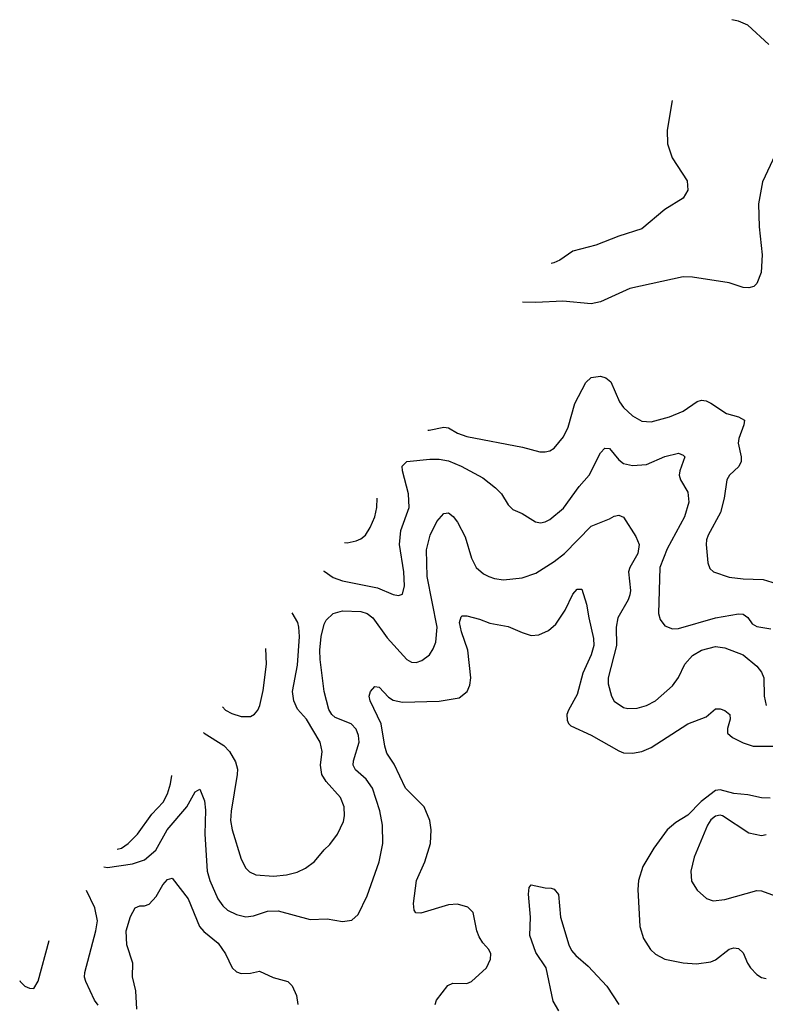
# Model space of a CAD drawing. Header units: inches. Extents: x 1934316 to 2140091, y 524953 to 667329.
# Tile 257 of 384: x 2013728 to 2016966, y 651571 to 655850. Entities that reach past the tile are written whole.
import ezdxf

# ---------------------------------------------------------------- set-up
doc = ezdxf.new("R2010")
doc.units = ezdxf.units.IN
doc.header["$MEASUREMENT"] = 0
doc.layers.add('C0615', color=7, linetype='Continuous')

msp = doc.modelspace()

# ---------------------------------------------------------------- linework, layer by layer
at = {"layer": 'C0615', "color": 5}
for points, elevation in [([(2016981.5, 655741.5), (2016890, 655825.4), (2016850, 655843), (2016821.4, 655849.9)], 360), ([(2016561.4, 655499), (2016539.5, 655370), (2016541.3, 655310), (2016562, 655250), (2016627.4, 655150), (2016630.2, 655109.8), (2016610, 655074), (2016530, 655025.4), (2016430, 654940.4), (2016330, 654909.8), (2016230, 654870.8), (2016130, 654844.7), (2016074.6, 654805.4), (2016047.3, 654792.7), (2016036.9, 654791)], 360), ([(2017010, 655262), (2016954.6, 655145.4), (2016936.4, 655050), (2016939.5, 654950), (2016952.5, 654827.5), (2016948.3, 654751.7), (2016930, 654704), (2016916, 654690), (2016895.6, 654684.4), (2016870, 654685.7), (2016810, 654705.7), (2016650, 654731.2), (2016610, 654733), (2016378.7, 654681.3), (2016250, 654623.9), (2016210, 654614.5), (2016086.5, 654626.5), (2015970, 654621.4), (2015912.3, 654622.8)], 380), ([(2015500.4, 654066.9), (2015506.6, 654066.6), (2015570, 654079.8), (2015590, 654076.6), (2015630, 654053.5), (2015670, 654039), (2015912.1, 653992), (2015987.7, 653972.3), (2016010, 653972), (2016030, 653975.8), (2016050, 653988.4), (2016090, 654037.1), (2016110, 654079.1), (2016138.6, 654181.4), (2016186.3, 654273.7), (2016210, 654294.9), (2016250, 654300.9), (2016274.2, 654294.2), (2016295.8, 654275.8), (2016333.8, 654190), (2016350, 654165.3), (2016390, 654129.1), (2016430, 654105.5), (2016470, 654102.4), (2016550, 654123.9), (2016610, 654148.2), (2016670, 654190.2), (2016690, 654196.2), (2016710, 654193.2), (2016730, 654183.8), (2016798.3, 654138.4), (2016850, 654123.8), (2016875.6, 654110), (2016873.6, 654090), (2016851.1, 654030), (2016849.3, 654010), (2016861.3, 653950), (2016860.9, 653930), (2016851.6, 653908.4), (2016810.3, 653870), (2016799.1, 653850), (2016787.8, 653770), (2016771.6, 653708.4), (2016717.8, 653610), (2016711.6, 653590), (2016709.1, 653570), (2016716.9, 653490), (2016725.3, 653465.3), (2016742, 653450), (2016810, 653428.1), (2016870, 653420.2), (2016956.7, 653416.7), (2017070, 653382)], 380), ([(2015047.5, 653455.6), (2015050, 653453.2), (2015090, 653426.5), (2015130, 653412), (2015281.7, 653381.7), (2015350, 653351.8), (2015372.9, 653347.1), (2015390, 653354), (2015399.3, 653390), (2015397, 653450), (2015377.2, 653570), (2015383.9, 653630), (2015419.1, 653730), (2015416.6, 653790), (2015390.9, 653889.1), (2015389.8, 653910), (2015409.5, 653930), (2015510, 653940.5), (2015550, 653940.2), (2015590, 653933.6), (2015645.7, 653910), (2015739, 653859), (2015795, 653815), (2015820.8, 653790), (2015850, 653742), (2015870, 653721.6), (2015910, 653704.2), (2015968, 653668), (2015990, 653663.9), (2016010, 653668), (2016030, 653678.6), (2016090, 653727.3), (2016158.1, 653821.9), (2016202, 653870), (2016250, 653968.4), (2016270, 653988.4), (2016290, 653986.7), (2016330, 653938), (2016350, 653921.8), (2016390, 653913.1), (2016450, 653916.3), (2016530, 653952.2), (2016590, 653965.7), (2016610, 653958), (2016616.4, 653950), (2016594.6, 653890), (2016592, 653870), (2016597.6, 653850), (2016630, 653796.3), (2016633.7, 653753.7), (2016615.6, 653690), (2016539.8, 653550), (2016508.8, 653470), (2016502.3, 653270), (2016510, 653242.8), (2016530, 653216.3), (2016563.1, 653203.1), (2016590, 653204.2), (2016750, 653250.2), (2016850, 653267.8), (2016870, 653267.3), (2016890, 653252.8), (2016910, 653224.9), (2016930, 653213), (2016990, 653202.3)], 360), ([(2015138.5, 653578.5), (2015150, 653576.9), (2015190, 653584.6), (2015210, 653593.4), (2015229.6, 653610), (2015250, 653643), (2015269.8, 653690.2), (2015279.8, 653730), (2015281.2, 653770), (2015281.1, 653770.8)], 380), ([(2014093.7, 652168.2), (2014110, 652165.5), (2014218.2, 652181.8), (2014270, 652199.3), (2014319.3, 652240.7), (2014368.7, 652330), (2014454.3, 652430), (2014490, 652494.9), (2014510, 652505.5), (2014530, 652454.8), (2014535, 652415), (2014532.5, 652310), (2014542.2, 652150), (2014553.4, 652110), (2014589.2, 652029.2), (2014610, 651998.6), (2014630, 651980.7), (2014670, 651961.1), (2014710, 651951.2), (2014743.6, 651956.4), (2014804, 651976), (2014850, 651977.1), (2014990, 651939.6), (2015063, 651943), (2015130.6, 651930.6), (2015170, 651936.3), (2015198, 651962), (2015237, 652043), (2015289.8, 652190.2), (2015304.8, 652270), (2015303.4, 652350), (2015291.8, 652411.8), (2015259.8, 652510), (2015232.7, 652550), (2015186.3, 652590), (2015177, 652610), (2015178.4, 652630), (2015203, 652710), (2015199.9, 652739.9), (2015190, 652766.3), (2015168, 652790), (2015097.8, 652817.8), (2015083.7, 652830), (2015070, 652851.8), (2015050.6, 652930), (2015033.6, 653070), (2015031.7, 653110), (2015037.8, 653170), (2015050, 653222.8), (2015059.1, 653240.9), (2015089, 653270), (2015130, 653280.9), (2015210, 653278.9), (2015237, 653270), (2015261.3, 653250), (2015323.5, 653163.5), (2015410, 653070.3), (2015430, 653058.3), (2015450, 653056.5), (2015474.7, 653065.3), (2015508.2, 653090), (2015524.1, 653115.9), (2015535, 653145), (2015541.5, 653210), (2015498.2, 653430), (2015494.3, 653545.7), (2015510.7, 653609.3), (2015540.4, 653670), (2015570, 653703.7), (2015590, 653706.3), (2015610.9, 653690.9), (2015630, 653666.4), (2015663.1, 653603.1), (2015690.1, 653510.1), (2015710, 653469), (2015742.4, 653442.4), (2015766, 653430), (2015790, 653421.6), (2015830, 653416.2), (2015910, 653424.7), (2015970, 653445.2), (2016050, 653495.6), (2016094.6, 653530), (2016210, 653648.7), (2016290, 653680.2), (2016310, 653692.4), (2016330, 653697.3), (2016350, 653688), (2016404.8, 653604.8), (2016419.1, 653570), (2016412.3, 653530), (2016378.5, 653470), (2016372.1, 653450), (2016381.5, 653370), (2016378.5, 653350), (2016371.3, 653328.7), (2016326.2, 653250), (2016318.8, 653210), (2016320.1, 653130), (2016284.1, 652990), (2016283.5, 652963.5), (2016298, 652910), (2016310, 652888.9), (2016350, 652861.3), (2016370, 652856.1), (2016410, 652857.8), (2016450, 652870.2), (2016490, 652890.2), (2016564.1, 652955.9), (2016588.8, 652991.2), (2016617.3, 653050), (2016650, 653087.5), (2016690, 653110.1), (2016750, 653125.5), (2016790, 653120.2), (2016870, 653090.2), (2016930, 653040.3), (2016950, 653014.6), (2016960.5, 652990), (2016961.8, 652910), (2016970.2, 652870.2)], 340), ([(2015532.7, 651570), (2015538.4, 651590), (2015587.1, 651652.8), (2015610, 651663.8), (2015670, 651661.3), (2015690, 651670.2), (2015755.3, 651730), (2015773.1, 651766.9), (2015774, 651790), (2015765.3, 651810), (2015739.1, 651839.1), (2015724, 651864), (2015713.2, 651890), (2015697.4, 651970), (2015674.1, 651994.1), (2015630, 652006.1), (2015590, 652003.8), (2015470, 651966.8), (2015448.2, 651968.2), (2015440.7, 651980.7), (2015439.1, 652010), (2015451.3, 652110), (2015487.4, 652190), (2015511.9, 652270), (2015515.6, 652330), (2015509.8, 652370), (2015484.2, 652430), (2015403.2, 652510), (2015354.9, 652614.9), (2015323, 652663), (2015313.5, 652693.5), (2015297.5, 652790), (2015250.6, 652890), (2015246.3, 652910), (2015251.1, 652930), (2015270, 652952), (2015290, 652948.9), (2015330, 652905.8), (2015350, 652892.9), (2015390, 652883.8), (2015550, 652888.4), (2015636.5, 652903.5), (2015671, 652930), (2015682.5, 652957.5), (2015686.8, 652990), (2015674.4, 653110), (2015646.6, 653190), (2015637.6, 653230), (2015644.9, 653255.1), (2015650, 653259.5), (2015670, 653258.9), (2015724.8, 653244.8), (2015770, 653227.2), (2015850, 653212.9), (2015910, 653186.3), (2015950, 653174.3), (2015982.9, 653177.1), (2016024.4, 653195.6), (2016056.6, 653223.4), (2016096.5, 653283.5), (2016130, 653353.7), (2016150, 653376), (2016170, 653375.5), (2016190.1, 653310.1), (2016199.4, 653250), (2016220.9, 653160.9), (2016221.8, 653130), (2016210.1, 653090), (2016173.5, 653010), (2016150, 652917.4), (2016111.8, 652850), (2016105.1, 652830), (2016106.2, 652806.2), (2016111.7, 652791.7), (2016121.6, 652781.6), (2016210, 652740.2), (2016330, 652672.3), (2016350, 652664.7), (2016390, 652662.2), (2016430, 652670.2), (2016470, 652687.7), (2016629.9, 652790.1), (2016710, 652821.2), (2016750, 652855.6), (2016770, 652855.5), (2016790, 652848.2), (2016811.9, 652830), (2016814.3, 652810), (2016802.7, 652770), (2016802.2, 652750), (2016824.2, 652730), (2016870, 652707.7), (2016913.1, 652693.1), (2017006.3, 652693.7)], 320), ([(2014526.6, 652752.4), (2014529.1, 652750), (2014615.3, 652695.3), (2014638.7, 652670), (2014665.4, 652625.4), (2014673.4, 652593.4), (2014673.3, 652570), (2014646, 652410), (2014644, 652370), (2014650.2, 652329.8), (2014690, 652202), (2014710, 652162.4), (2014726.7, 652146.7), (2014753.9, 652133.9), (2014830, 652128), (2014886.2, 652133.8), (2014933.9, 652146.1), (2014970, 652162.6), (2015008.7, 652191.3), (2015050, 652242), (2015074.9, 652265.1), (2015107.8, 652310), (2015133.8, 652366.2), (2015138.7, 652390), (2015137.8, 652430), (2015121.4, 652470), (2015059.4, 652539.4), (2015040.3, 652570), (2015034, 652610), (2015042.2, 652670), (2015032.5, 652710), (2014974.1, 652810), (2014934.1, 652854.1), (2014919.2, 652890), (2014912.4, 652930), (2014934.3, 653045.7), (2014943.1, 653170), (2014941.1, 653210), (2014935.5, 653230), (2014912, 653272.7)], 360), ([(2014608.9, 652863.6), (2014622.6, 652850), (2014650, 652834.4), (2014690, 652821.5), (2014730, 652822), (2014748.5, 652831.5), (2014763, 652850), (2014771, 652870), (2014785, 652935), (2014800.7, 653050), (2014797.1, 653117.6)], 380), ([(2014150.7, 652245.1), (2014170, 652249.6), (2014199.4, 652270), (2014240.2, 652310), (2014302.4, 652397.6), (2014351.9, 652450), (2014370, 652485.7), (2014383.1, 652530), (2014388.2, 652565.7)], 360), ([(2016987.8, 652467.8), (2016950, 652468.6), (2016890, 652481.9), (2016830, 652486.8), (2016770, 652503.8), (2016750, 652500.7), (2016687.6, 652452.4), (2016630, 652393.2), (2016578, 652362), (2016539.8, 652330), (2016482.6, 652250), (2016434.7, 652170), (2016415.8, 652110), (2016412.4, 652070), (2016422, 651910), (2016437.6, 651857.6), (2016467.9, 651810), (2016490, 651789.1), (2016530, 651768), (2016610, 651751.6), (2016667.8, 651747.8), (2016730, 651755.5), (2016750, 651764.7), (2016810, 651811.3), (2016830, 651817.3), (2016850, 651814), (2016870, 651794.4), (2016889.2, 651750), (2016902.8, 651730), (2016930, 651701.1), (2016950, 651687.6), (2016970, 651683.1)], 320), ([(2016970, 652307.3), (2016950, 652302.9), (2016894.9, 652314.9), (2016781.2, 652390), (2016770, 652393.3), (2016750, 652388.3), (2016730, 652373.1), (2016714.7, 652350), (2016657.3, 652210), (2016642.8, 652150), (2016646.6, 652106.6), (2016670, 652067.3), (2016710.5, 652030.5), (2016740.4, 652020.4), (2016790, 652026.7), (2016930, 652066), (2016950, 652063.8), (2017010, 652043)], 340), ([(2014237.4, 651550), (2014232.1, 651630), (2014218.5, 651690), (2014219.1, 651750), (2014193.1, 651830), (2014189.8, 651890), (2014210, 651953), (2014230, 651990.4), (2014250, 651999.5), (2014270, 651999.5), (2014290, 652006.7), (2014320.5, 652039.5), (2014350, 652090.3), (2014370, 652113.7), (2014390, 652119.3), (2014460.2, 652030), (2014508.3, 651910), (2014528, 651888), (2014590, 651836.9), (2014621.6, 651790), (2014650.3, 651730), (2014670, 651711.8), (2014690, 651705.8), (2014730, 651706.7), (2014770, 651715.3), (2014828.5, 651688.5), (2014892.4, 651670), (2014911.7, 651651.7), (2014930.2, 651610), (2014936.5, 651570)], 320), ([(2014068.2, 651568.2), (2014052.8, 651590), (2014015.1, 651670), (2014009.8, 651689.8), (2014010.8, 651710), (2014058.8, 651890), (2014066.5, 651933.5), (2014055, 651990), (2014017.8, 652065.8)], 340), ([(2016070, 651543.6), (2016045, 651585), (2016015.3, 651730), (2015970, 651795.8), (2015943.5, 651870), (2015946.2, 651950), (2015938, 652050), (2015940.7, 652079.3), (2015950, 652090.6), (2016010, 652077.3), (2016036.3, 652076.3), (2016050, 652071), (2016068.2, 652048.2), (2016077.3, 651950), (2016113.2, 651830), (2016125.4, 651805.4), (2016142.9, 651783), (2016196.5, 651736.5), (2016277.6, 651650), (2016330.7, 651570)], 280), ([(2013728.1, 651674.7), (2013730, 651670.8), (2013750, 651650.6), (2013770, 651642), (2013790, 651640.7), (2013808, 651672), (2013856.4, 651847.9)], 360)]:
    msp.add_lwpolyline(points, dxfattribs=dict(at, elevation=elevation))

doc.saveas('drawing.dxf')
